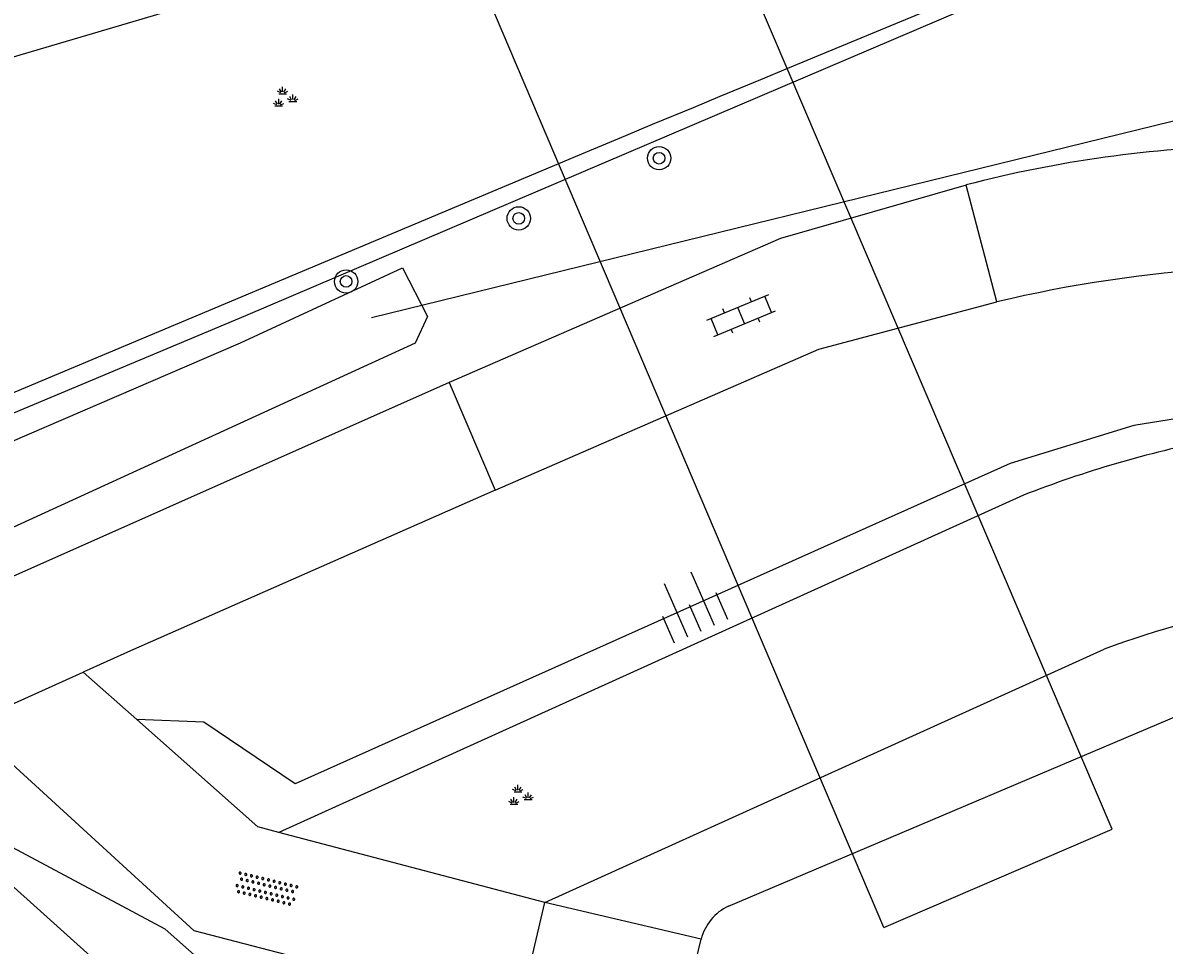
# Model space of a CAD drawing. Extents: x 135999 to 138000, y 396000 to 398501.
# Drawn here: x 136126.4 to 136165.55, y 396357.3 to 396388.94 of the extents above; entities that cross this region are included whole.
import ezdxf

# ---------------------------------------------------------------- set-up
doc = ezdxf.new("R2010")
doc.units = 0
for name, color, linetype in [('gg-afsc-hekwerk', 7, 'Continuous'), ('gg-knt-BGT kruinlijn', 7, 'Continuous'), ('gg-knt-bovenkant onderkant talud', 7, 'Continuous'), ('gg-knt-verharding', 7, 'Continuous'), ('gg-kntw-bovenkant insteek waterloop', 7, 'Continuous'), ('gg-kntw-waterlijn', 7, 'Continuous'), ('gg-kwrk-duiker nz buis', 7, 'Continuous'), ('gt-grn-groengrens', 7, 'Continuous'), ('gt-symb-boom', 7, 'Continuous'), ('gt-symb-groenvak', 7, 'Continuous'), ('gt-symb-klinker verharding', 7, 'Continuous'), ('gt-symb-overige verharding', 7, 'Continuous'), ('gt-symb-talud symbool', 7, 'Continuous')]:
    doc.layers.add(name, color=color, linetype=linetype)

# ---------------------------------------------------------------- blocks, each defined once
blk = doc.blocks.new('gt0-BOOM')
at = {"layer": 'gt-symb-boom'}
for radius in [0.4, 0.2]:
    blk.add_circle((0, 0), radius, dxfattribs=at)
blk = doc.blocks.new('gt0-TALUD_1')
at = {"layer": 'gt-symb-talud symbool'}
for p, q in [((-1, -1), (-1, 0)), ((-0.5, -2), (-0.5, 0)), ((0, -1), (0, 0)), ((0.5, -2), (0.5, 0)), ((1, -1), (1, 0))]:
    blk.add_line(p, q, dxfattribs=at)
blk = doc.blocks.new('gt0-KL1')
at = {"layer": 'gt-symb-klinker verharding'}
for p, q in [((-0.5, 0.3), (-0.5, 0.45)), ((0.5, 0.3), (0.5, 0.45)), ((-1.15, 0.3), (1.15, 0.3)), ((-1, -0.3), (-1, 0.3)), ((0, -0.3), (0, 0.3)), ((1, -0.3), (1, 0.3)), ((-1.15, -0.3), (1.15, -0.3)), ((-0.5, -0.45), (-0.5, -0.3)), ((0.5, -0.45), (0.5, -0.3))]:
    blk.add_line(p, q, dxfattribs=at)
blk = doc.blocks.new('gt0-OVH')
at = {"layer": 'gt-symb-overige verharding'}
for points in [[(-0.972, 0.298), (-0.967, 0.308), (-0.965, 0.319), (-0.966, 0.33), (-0.971, 0.34), (-0.978, 0.348), (-0.988, 0.353), (-0.999, 0.355), (-1.01, 0.354), (-1.02, 0.349), (-1.028, 0.342), (-1.033, 0.332), (-1.035, 0.321), (-1.034, 0.31), (-1.029, 0.3), (-1.022, 0.292), (-1.012, 0.287), (-1.001, 0.285), (-0.99, 0.286), (-0.98, 0.291)], [(-0.872, 0.106), (-0.867, 0.116), (-0.865, 0.126), (-0.866, 0.137), (-0.871, 0.147), (-0.878, 0.156), (-0.888, 0.161), (-0.899, 0.163), (-0.91, 0.162), (-0.92, 0.157), (-0.928, 0.15), (-0.933, 0.14), (-0.935, 0.129), (-0.934, 0.118), (-0.929, 0.108), (-0.922, 0.1), (-0.912, 0.095), (-0.901, 0.092), (-0.89, 0.094), (-0.88, 0.098)], [(-0.772, 0.298), (-0.767, 0.308), (-0.765, 0.319), (-0.766, 0.33), (-0.771, 0.34), (-0.778, 0.348), (-0.788, 0.353), (-0.799, 0.355), (-0.81, 0.354), (-0.82, 0.349), (-0.828, 0.342), (-0.833, 0.332), (-0.835, 0.321), (-0.834, 0.31), (-0.829, 0.3), (-0.822, 0.292), (-0.812, 0.287), (-0.801, 0.285), (-0.79, 0.286), (-0.78, 0.291)], [(-0.672, 0.106), (-0.667, 0.116), (-0.665, 0.126), (-0.666, 0.137), (-0.671, 0.147), (-0.678, 0.156), (-0.688, 0.161), (-0.699, 0.163), (-0.71, 0.162), (-0.72, 0.157), (-0.728, 0.15), (-0.733, 0.14), (-0.735, 0.129), (-0.734, 0.118), (-0.729, 0.108), (-0.722, 0.1), (-0.712, 0.095), (-0.701, 0.092), (-0.69, 0.094), (-0.68, 0.098)], [(-0.572, 0.298), (-0.567, 0.308), (-0.565, 0.319), (-0.566, 0.33), (-0.571, 0.34), (-0.578, 0.348), (-0.588, 0.353), (-0.599, 0.355), (-0.61, 0.354), (-0.62, 0.349), (-0.628, 0.342), (-0.633, 0.332), (-0.635, 0.321), (-0.634, 0.31), (-0.629, 0.3), (-0.622, 0.292), (-0.612, 0.287), (-0.601, 0.285), (-0.59, 0.286), (-0.58, 0.291)], [(-0.472, 0.106), (-0.467, 0.116), (-0.465, 0.126), (-0.466, 0.137), (-0.471, 0.147), (-0.478, 0.156), (-0.488, 0.161), (-0.499, 0.163), (-0.51, 0.162), (-0.52, 0.157), (-0.528, 0.15), (-0.533, 0.14), (-0.535, 0.129), (-0.534, 0.118), (-0.529, 0.108), (-0.522, 0.1), (-0.512, 0.095), (-0.501, 0.092), (-0.49, 0.094), (-0.48, 0.098)], [(-0.372, 0.298), (-0.367, 0.308), (-0.365, 0.319), (-0.366, 0.33), (-0.371, 0.34), (-0.378, 0.348), (-0.388, 0.353), (-0.399, 0.355), (-0.41, 0.354), (-0.42, 0.349), (-0.428, 0.342), (-0.433, 0.332), (-0.435, 0.321), (-0.434, 0.31), (-0.429, 0.3), (-0.422, 0.292), (-0.412, 0.287), (-0.401, 0.285), (-0.39, 0.286), (-0.38, 0.291)], [(-0.272, 0.106), (-0.267, 0.116), (-0.265, 0.126), (-0.266, 0.137), (-0.271, 0.147), (-0.278, 0.156), (-0.288, 0.161), (-0.299, 0.163), (-0.31, 0.162), (-0.32, 0.157), (-0.328, 0.15), (-0.333, 0.14), (-0.335, 0.129), (-0.334, 0.118), (-0.329, 0.108), (-0.322, 0.1), (-0.312, 0.095), (-0.301, 0.092), (-0.29, 0.094), (-0.28, 0.098)], [(-0.172, 0.298), (-0.167, 0.308), (-0.165, 0.319), (-0.166, 0.33), (-0.171, 0.34), (-0.178, 0.348), (-0.188, 0.353), (-0.199, 0.355), (-0.21, 0.354), (-0.22, 0.349), (-0.228, 0.342), (-0.233, 0.332), (-0.235, 0.321), (-0.234, 0.31), (-0.229, 0.3), (-0.222, 0.292), (-0.212, 0.287), (-0.201, 0.285), (-0.19, 0.286), (-0.18, 0.291)], [(-0.072, 0.106), (-0.067, 0.116), (-0.065, 0.126), (-0.066, 0.137), (-0.071, 0.147), (-0.078, 0.156), (-0.088, 0.161), (-0.099, 0.163), (-0.11, 0.162), (-0.12, 0.157), (-0.128, 0.15), (-0.133, 0.14), (-0.135, 0.129), (-0.134, 0.118), (-0.129, 0.108), (-0.122, 0.1), (-0.112, 0.095), (-0.101, 0.092), (-0.09, 0.094), (-0.08, 0.098)], [(0.028, 0.298), (0.033, 0.308), (0.035, 0.319), (0.034, 0.33), (0.029, 0.34), (0.022, 0.348), (0.012, 0.353), (0.001, 0.355), (-0.01, 0.354), (-0.02, 0.349), (-0.028, 0.342), (-0.033, 0.332), (-0.035, 0.321), (-0.034, 0.31), (-0.029, 0.3), (-0.022, 0.292), (-0.012, 0.287), (-0.001, 0.285), (0.01, 0.286), (0.02, 0.291)], [(0.128, 0.106), (0.133, 0.116), (0.135, 0.126), (0.134, 0.137), (0.129, 0.147), (0.122, 0.156), (0.112, 0.161), (0.101, 0.163), (0.09, 0.162), (0.08, 0.157), (0.072, 0.15), (0.067, 0.14), (0.065, 0.129), (0.066, 0.118), (0.071, 0.108), (0.078, 0.1), (0.088, 0.095), (0.099, 0.092), (0.11, 0.094), (0.12, 0.098)], [(0.228, 0.298), (0.233, 0.308), (0.235, 0.319), (0.234, 0.33), (0.229, 0.34), (0.222, 0.348), (0.212, 0.353), (0.201, 0.355), (0.19, 0.354), (0.18, 0.349), (0.172, 0.342), (0.167, 0.332), (0.165, 0.321), (0.166, 0.31), (0.171, 0.3), (0.178, 0.292), (0.188, 0.287), (0.199, 0.285), (0.21, 0.286), (0.22, 0.291)], [(0.328, 0.106), (0.333, 0.116), (0.335, 0.126), (0.334, 0.137), (0.329, 0.147), (0.322, 0.156), (0.312, 0.161), (0.301, 0.163), (0.29, 0.162), (0.28, 0.157), (0.272, 0.15), (0.267, 0.14), (0.265, 0.129), (0.266, 0.118), (0.271, 0.108), (0.278, 0.1), (0.288, 0.095), (0.299, 0.092), (0.31, 0.094), (0.32, 0.098)], [(0.428, 0.298), (0.433, 0.308), (0.435, 0.319), (0.434, 0.33), (0.429, 0.34), (0.422, 0.348), (0.412, 0.353), (0.401, 0.355), (0.39, 0.354), (0.38, 0.349), (0.372, 0.342), (0.367, 0.332), (0.365, 0.321), (0.366, 0.31), (0.371, 0.3), (0.378, 0.292), (0.388, 0.287), (0.399, 0.285), (0.41, 0.286), (0.42, 0.291)], [(0.528, 0.106), (0.533, 0.116), (0.535, 0.126), (0.534, 0.137), (0.529, 0.147), (0.522, 0.156), (0.512, 0.161), (0.501, 0.163), (0.49, 0.162), (0.48, 0.157), (0.472, 0.15), (0.467, 0.14), (0.465, 0.129), (0.466, 0.118), (0.471, 0.108), (0.478, 0.1), (0.488, 0.095), (0.499, 0.092), (0.51, 0.094), (0.52, 0.098)], [(0.628, 0.298), (0.633, 0.308), (0.635, 0.319), (0.634, 0.33), (0.629, 0.34), (0.622, 0.348), (0.612, 0.353), (0.601, 0.355), (0.59, 0.354), (0.58, 0.349), (0.572, 0.342), (0.567, 0.332), (0.565, 0.321), (0.566, 0.31), (0.571, 0.3), (0.578, 0.292), (0.588, 0.287), (0.599, 0.285), (0.61, 0.286), (0.62, 0.291)], [(0.728, 0.106), (0.733, 0.116), (0.735, 0.126), (0.734, 0.137), (0.729, 0.147), (0.722, 0.156), (0.712, 0.161), (0.701, 0.163), (0.69, 0.162), (0.68, 0.157), (0.672, 0.15), (0.667, 0.14), (0.665, 0.129), (0.666, 0.118), (0.671, 0.108), (0.678, 0.1), (0.688, 0.095), (0.699, 0.092), (0.71, 0.094), (0.72, 0.098)], [(0.828, 0.298), (0.833, 0.308), (0.835, 0.319), (0.834, 0.33), (0.829, 0.34), (0.822, 0.348), (0.812, 0.353), (0.801, 0.355), (0.79, 0.354), (0.78, 0.349), (0.772, 0.342), (0.767, 0.332), (0.765, 0.321), (0.766, 0.31), (0.771, 0.3), (0.778, 0.292), (0.788, 0.287), (0.799, 0.285), (0.81, 0.286), (0.82, 0.291)], [(0.928, 0.106), (0.933, 0.116), (0.935, 0.126), (0.934, 0.137), (0.929, 0.147), (0.922, 0.156), (0.912, 0.161), (0.901, 0.163), (0.89, 0.162), (0.88, 0.157), (0.872, 0.15), (0.867, 0.14), (0.865, 0.129), (0.866, 0.118), (0.871, 0.108), (0.878, 0.1), (0.888, 0.095), (0.899, 0.092), (0.91, 0.094), (0.92, 0.098)], [(1.028, 0.298), (1.033, 0.308), (1.035, 0.319), (1.034, 0.33), (1.029, 0.34), (1.022, 0.348), (1.012, 0.353), (1.001, 0.355), (0.99, 0.354), (0.98, 0.349), (0.972, 0.342), (0.967, 0.332), (0.965, 0.321), (0.966, 0.31), (0.971, 0.3), (0.978, 0.292), (0.988, 0.287), (0.999, 0.285), (1.01, 0.286), (1.02, 0.291)], [(-0.972, -0.142), (-0.967, -0.132), (-0.965, -0.121), (-0.966, -0.11), (-0.971, -0.1), (-0.978, -0.092), (-0.988, -0.087), (-0.999, -0.085), (-1.01, -0.086), (-1.02, -0.091), (-1.028, -0.098), (-1.033, -0.108), (-1.035, -0.119), (-1.034, -0.13), (-1.029, -0.14), (-1.022, -0.148), (-1.012, -0.153), (-1.001, -0.155), (-0.99, -0.154), (-0.98, -0.149)], [(-0.872, -0.334), (-0.867, -0.324), (-0.865, -0.314), (-0.866, -0.303), (-0.871, -0.293), (-0.878, -0.284), (-0.888, -0.279), (-0.899, -0.277), (-0.91, -0.278), (-0.92, -0.283), (-0.928, -0.29), (-0.933, -0.3), (-0.935, -0.311), (-0.934, -0.322), (-0.929, -0.332), (-0.922, -0.34), (-0.912, -0.345), (-0.901, -0.348), (-0.89, -0.346), (-0.88, -0.342)], [(-0.772, -0.142), (-0.767, -0.132), (-0.765, -0.121), (-0.766, -0.11), (-0.771, -0.1), (-0.778, -0.092), (-0.788, -0.087), (-0.799, -0.085), (-0.81, -0.086), (-0.82, -0.091), (-0.828, -0.098), (-0.833, -0.108), (-0.835, -0.119), (-0.834, -0.13), (-0.829, -0.14), (-0.822, -0.148), (-0.812, -0.153), (-0.801, -0.155), (-0.79, -0.154), (-0.78, -0.149)], [(-0.672, -0.334), (-0.667, -0.324), (-0.665, -0.314), (-0.666, -0.303), (-0.671, -0.293), (-0.678, -0.284), (-0.688, -0.279), (-0.699, -0.277), (-0.71, -0.278), (-0.72, -0.283), (-0.728, -0.29), (-0.733, -0.3), (-0.735, -0.311), (-0.734, -0.322), (-0.729, -0.332), (-0.722, -0.34), (-0.712, -0.345), (-0.701, -0.348), (-0.69, -0.346), (-0.68, -0.342)], [(-0.572, -0.142), (-0.567, -0.132), (-0.565, -0.121), (-0.566, -0.11), (-0.571, -0.1), (-0.578, -0.092), (-0.588, -0.087), (-0.599, -0.085), (-0.61, -0.086), (-0.62, -0.091), (-0.628, -0.098), (-0.633, -0.108), (-0.635, -0.119), (-0.634, -0.13), (-0.629, -0.14), (-0.622, -0.148), (-0.612, -0.153), (-0.601, -0.155), (-0.59, -0.154), (-0.58, -0.149)], [(-0.472, -0.334), (-0.467, -0.324), (-0.465, -0.314), (-0.466, -0.303), (-0.471, -0.293), (-0.478, -0.284), (-0.488, -0.279), (-0.499, -0.277), (-0.51, -0.278), (-0.52, -0.283), (-0.528, -0.29), (-0.533, -0.3), (-0.535, -0.311), (-0.534, -0.322), (-0.529, -0.332), (-0.522, -0.34), (-0.512, -0.345), (-0.501, -0.348), (-0.49, -0.346), (-0.48, -0.342)], [(-0.372, -0.142), (-0.367, -0.132), (-0.365, -0.121), (-0.366, -0.11), (-0.371, -0.1), (-0.378, -0.092), (-0.388, -0.087), (-0.399, -0.085), (-0.41, -0.086), (-0.42, -0.091), (-0.428, -0.098), (-0.433, -0.108), (-0.435, -0.119), (-0.434, -0.13), (-0.429, -0.14), (-0.422, -0.148), (-0.412, -0.153), (-0.401, -0.155), (-0.39, -0.154), (-0.38, -0.149)], [(-0.272, -0.334), (-0.267, -0.324), (-0.265, -0.314), (-0.266, -0.303), (-0.271, -0.293), (-0.278, -0.284), (-0.288, -0.279), (-0.299, -0.277), (-0.31, -0.278), (-0.32, -0.283), (-0.328, -0.29), (-0.333, -0.3), (-0.335, -0.311), (-0.334, -0.322), (-0.329, -0.332), (-0.322, -0.34), (-0.312, -0.345), (-0.301, -0.348), (-0.29, -0.346), (-0.28, -0.342)], [(-0.172, -0.142), (-0.167, -0.132), (-0.165, -0.121), (-0.166, -0.11), (-0.171, -0.1), (-0.178, -0.092), (-0.188, -0.087), (-0.199, -0.085), (-0.21, -0.086), (-0.22, -0.091), (-0.228, -0.098), (-0.233, -0.108), (-0.235, -0.119), (-0.234, -0.13), (-0.229, -0.14), (-0.222, -0.148), (-0.212, -0.153), (-0.201, -0.155), (-0.19, -0.154), (-0.18, -0.149)], [(-0.072, -0.334), (-0.067, -0.324), (-0.065, -0.314), (-0.066, -0.303), (-0.071, -0.293), (-0.078, -0.284), (-0.088, -0.279), (-0.099, -0.277), (-0.11, -0.278), (-0.12, -0.283), (-0.128, -0.29), (-0.133, -0.3), (-0.135, -0.311), (-0.134, -0.322), (-0.129, -0.332), (-0.122, -0.34), (-0.112, -0.345), (-0.101, -0.348), (-0.09, -0.346), (-0.08, -0.342)], [(0.028, -0.142), (0.033, -0.132), (0.035, -0.121), (0.034, -0.11), (0.029, -0.1), (0.022, -0.092), (0.012, -0.087), (0.001, -0.085), (-0.01, -0.086), (-0.02, -0.091), (-0.028, -0.098), (-0.033, -0.108), (-0.035, -0.119), (-0.034, -0.13), (-0.029, -0.14), (-0.022, -0.148), (-0.012, -0.153), (-0.001, -0.155), (0.01, -0.154), (0.02, -0.149)], [(0.128, -0.334), (0.133, -0.324), (0.135, -0.314), (0.134, -0.303), (0.129, -0.293), (0.122, -0.284), (0.112, -0.279), (0.101, -0.277), (0.09, -0.278), (0.08, -0.283), (0.072, -0.29), (0.067, -0.3), (0.065, -0.311), (0.066, -0.322), (0.071, -0.332), (0.078, -0.34), (0.088, -0.345), (0.099, -0.348), (0.11, -0.346), (0.12, -0.342)], [(0.228, -0.142), (0.233, -0.132), (0.235, -0.121), (0.234, -0.11), (0.229, -0.1), (0.222, -0.092), (0.212, -0.087), (0.201, -0.085), (0.19, -0.086), (0.18, -0.091), (0.172, -0.098), (0.167, -0.108), (0.165, -0.119), (0.166, -0.13), (0.171, -0.14), (0.178, -0.148), (0.188, -0.153), (0.199, -0.155), (0.21, -0.154), (0.22, -0.149)], [(0.328, -0.334), (0.333, -0.324), (0.335, -0.314), (0.334, -0.303), (0.329, -0.293), (0.322, -0.284), (0.312, -0.279), (0.301, -0.277), (0.29, -0.278), (0.28, -0.283), (0.272, -0.29), (0.267, -0.3), (0.265, -0.311), (0.266, -0.322), (0.271, -0.332), (0.278, -0.34), (0.288, -0.345), (0.299, -0.348), (0.31, -0.346), (0.32, -0.342)], [(0.428, -0.142), (0.433, -0.132), (0.435, -0.121), (0.434, -0.11), (0.429, -0.1), (0.422, -0.092), (0.412, -0.087), (0.401, -0.085), (0.39, -0.086), (0.38, -0.091), (0.372, -0.098), (0.367, -0.108), (0.365, -0.119), (0.366, -0.13), (0.371, -0.14), (0.378, -0.148), (0.388, -0.153), (0.399, -0.155), (0.41, -0.154), (0.42, -0.149)], [(0.528, -0.334), (0.533, -0.324), (0.535, -0.314), (0.534, -0.303), (0.529, -0.293), (0.522, -0.284), (0.512, -0.279), (0.501, -0.277), (0.49, -0.278), (0.48, -0.283), (0.472, -0.29), (0.467, -0.3), (0.465, -0.311), (0.466, -0.322), (0.471, -0.332), (0.478, -0.34), (0.488, -0.345), (0.499, -0.348), (0.51, -0.346), (0.52, -0.342)], [(0.628, -0.142), (0.633, -0.132), (0.635, -0.121), (0.634, -0.11), (0.629, -0.1), (0.622, -0.092), (0.612, -0.087), (0.601, -0.085), (0.59, -0.086), (0.58, -0.091), (0.572, -0.098), (0.567, -0.108), (0.565, -0.119), (0.566, -0.13), (0.571, -0.14), (0.578, -0.148), (0.588, -0.153), (0.599, -0.155), (0.61, -0.154), (0.62, -0.149)], [(0.728, -0.334), (0.733, -0.324), (0.735, -0.314), (0.734, -0.303), (0.729, -0.293), (0.722, -0.284), (0.712, -0.279), (0.701, -0.277), (0.69, -0.278), (0.68, -0.283), (0.672, -0.29), (0.667, -0.3), (0.665, -0.311), (0.666, -0.322), (0.671, -0.332), (0.678, -0.34), (0.688, -0.345), (0.699, -0.348), (0.71, -0.346), (0.72, -0.342)], [(0.828, -0.142), (0.833, -0.132), (0.835, -0.121), (0.834, -0.11), (0.829, -0.1), (0.822, -0.092), (0.812, -0.087), (0.801, -0.085), (0.79, -0.086), (0.78, -0.091), (0.772, -0.098), (0.767, -0.108), (0.765, -0.119), (0.766, -0.13), (0.771, -0.14), (0.778, -0.148), (0.788, -0.153), (0.799, -0.155), (0.81, -0.154), (0.82, -0.149)], [(0.928, -0.334), (0.933, -0.324), (0.935, -0.314), (0.934, -0.303), (0.929, -0.293), (0.922, -0.284), (0.912, -0.279), (0.901, -0.277), (0.89, -0.278), (0.88, -0.283), (0.872, -0.29), (0.867, -0.3), (0.865, -0.311), (0.866, -0.322), (0.871, -0.332), (0.878, -0.34), (0.888, -0.345), (0.899, -0.348), (0.91, -0.346), (0.92, -0.342)], [(1.028, -0.142), (1.033, -0.132), (1.035, -0.121), (1.034, -0.11), (1.029, -0.1), (1.022, -0.092), (1.012, -0.087), (1.001, -0.085), (0.99, -0.086), (0.98, -0.091), (0.972, -0.098), (0.967, -0.108), (0.965, -0.119), (0.966, -0.13), (0.971, -0.14), (0.978, -0.148), (0.988, -0.153), (0.999, -0.155), (1.01, -0.154), (1.02, -0.149)]]:
    blk.add_lwpolyline(points, close=True, dxfattribs=at)
blk = doc.blocks.new('gt0-GRVAK')
at = {"layer": 'gt-symb-groenvak'}
for p, q in [((-0.047, 0.214), (-0.047, 0.393)), ((-0.11, 0.189), (-0.228, 0.24)), ((-0.182, 0.153), (0.088, 0.153)), ((-0.091, 0.211), (-0.156, 0.322)), ((-0.004, 0.211), (0.061, 0.322)), ((0.015, 0.189), (0.133, 0.24)), ((0.262, -0.052), (0.197, 0.059)), ((0.305, -0.049), (0.305, 0.13)), ((0.349, -0.052), (0.414, 0.059)), ((-0.245, -0.228), (-0.363, -0.177)), ((-0.318, -0.264), (-0.047, -0.264)), ((-0.226, -0.206), (-0.291, -0.095)), ((-0.183, -0.203), (-0.183, -0.024)), ((-0.139, -0.206), (-0.074, -0.095)), ((-0.12, -0.228), (-0.002, -0.177)), ((0.243, -0.074), (0.125, -0.023)), ((0.17, -0.11), (0.441, -0.11)), ((0.368, -0.074), (0.486, -0.023))]:
    blk.add_line(p, q, dxfattribs=at)

msp = doc.modelspace()

# ---------------------------------------------------------------- linework, layer by layer
at = {"layer": 'gg-afsc-hekwerk'}
msp.add_lwpolyline([(136083.942, 396357.888), (136134.041, 396378.901), (136161.632, 396390.675)], dxfattribs=at)
at = {"layer": 'gg-knt-BGT kruinlijn'}
msp.add_line((136160.725, 396372.74), (136135.178, 396361.169), dxfattribs=at)
msp.add_lwpolyline([(136145.176, 396345.546), (136131.283, 396357.855), (136122.418, 396362.582)], dxfattribs=at)
msp.add_arc((136174.595, 396337.269), 38.086, 101.2163, 111.3572, dxfattribs=at)
at = {"layer": 'gg-knt-bovenkant onderkant talud'}
msp.add_lwpolyline([(136168.144, 396375.709), (136164.501, 396375.126), (136160.266, 396373.826), (136135.733, 396362.833), (136132.6, 396364.957), (136130.304, 396365.039)], dxfattribs=at)
at = {"layer": 'gg-knt-verharding'}
for p, q in [((136159.806, 396379.367), (136158.757, 396383.377)), ((136141.02, 396376.603), (136142.601, 396372.905)), ((136124.512, 396364.892), (136128.465, 396366.668)), ((136130.304, 396365.039), (136128.465, 396366.668)), ((136144.303, 396358.768), (136135.178, 396361.169)), ((136143.398, 396354.904), (136144.303, 396358.768)), ((136149.664, 396357.512), (136144.303, 396358.768)), ((136148.716, 396353.644), (136149.664, 396357.512))]:
    msp.add_line(p, q, dxfattribs=at)
for points in [[(136158.757, 396383.377), (136152.389, 396381.541), (136141.02, 396376.603)], [(136142.601, 396372.905), (136153.706, 396377.747), (136159.806, 396379.367)], [(136141.02, 396376.603), (136112.235, 396363.804), (136085.314, 396351.815)], [(136142.601, 396372.905), (136130.095, 396367.401), (136128.465, 396366.668)], [(136143.398, 396354.904), (136132.269, 396357.801), (136124.512, 396364.892)], [(136135.178, 396361.169), (136134.461, 396361.358), (136130.304, 396365.039)]]:
    msp.add_lwpolyline(points, dxfattribs=at)
for centre, radius, start, end in [((136169.2, 396343.518), 41.205, 91.159, 104.682), ((136170.01, 396337.001), 43.577, 83.1122, 103.5419)]:
    msp.add_arc(centre, radius, start, end, dxfattribs=at)
at = {"layer": 'gg-kntw-bovenkant insteek waterloop'}
for p, q in [((136144.303, 396358.768), (136163.489, 396367.454)), ((136122.418, 396362.582), (136143.507, 396343.673))]:
    msp.add_line(p, q, dxfattribs=at)
for points in [[(136124.589, 396387.336), (136136.074, 396390.736), (136140.348, 396392.493), (136140.479, 396393.156)], [(136083.567, 396357.085), (136093.841, 396360.709), (136133.861, 396377.965), (136139.423, 396380.532), (136140.274, 396378.866), (136139.859, 396377.953), (136120.849, 396369.257), (136098.356, 396359.523), (136081.652, 396353.034)]]:
    msp.add_lwpolyline(points, dxfattribs=at)
msp.add_arc((136172.907, 396342.698), 26.487, 85.249, 110.8288, dxfattribs=at)
at = {"layer": 'gg-kntw-waterlijn'}
msp.add_line((136150.597, 396358.641), (136169.608, 396366.703), dxfattribs=at)
msp.add_arc((136151.348, 396357.071), 1.741, 115.5513, 165.3083, dxfattribs=at)
at = {"layer": 'gg-kwrk-duiker nz buis'}
for p, q in [((136163.764, 396361.288), (136148.628, 396396.723)), ((136155.932, 396357.913), (136140.777, 396393.495)), ((136138.361, 396378.835), (136177.089, 396388.324)), ((136155.932, 396357.913), (136163.764, 396361.288))]:
    msp.add_line(p, q, dxfattribs=at)
at = {"layer": 'gt-grn-groengrens'}
for p, q in [((136161.444, 396391.032), (136152.623, 396387.371)), ((136152.623, 396387.371), (136151.699, 396386.988)), ((136151.699, 396386.988), (136150.309, 396386.412)), ((136150.309, 396386.412), (136149.385, 396386.028)), ((136149.385, 396386.028), (136147.988, 396385.449)), ((136147.988, 396385.449), (136147.065, 396385.064)), ((136147.065, 396385.064), (136145.699, 396384.491)), ((136145.699, 396384.491), (136144.777, 396384.104))]:
    msp.add_line(p, q, dxfattribs=at)
msp.add_lwpolyline([(136144.777, 396384.104), (136105.099, 396367.45), (136083.71, 396358.442), (136071.348, 396358.211), (136048.926, 396377.485), (136033.266, 396391.198), (136007.047, 396413.888), (136003.569, 396423.684)], dxfattribs=at)

# ---------------------------------------------------------------- block references
at = {"layer": 'gt-symb-boom'}
for p in [(136148.222, 396384.297), (136143.408, 396382.232), (136137.487, 396380.068)]:
    msp.add_blockref('gt0-BOOM', p, dxfattribs=at)
at = {"layer": 'gt-symb-groenvak'}
for p in [(136135.356, 396386.355), (136143.427, 396362.405)]:
    msp.add_blockref('gt0-GRVAK', p, dxfattribs=at)
at = {"layer": 'gt-symb-klinker verharding', "rotation": 22.461175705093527}
msp.add_blockref('gt0-KL1', (136151.042, 396378.901), dxfattribs=at)
at = {"layer": 'gt-symb-overige verharding', "rotation": -13.64723833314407}
msp.add_blockref('gt0-OVH', (136134.745, 396359.23), dxfattribs=at)
at = {"layer": 'gt-symb-talud symbool', "xscale": 0.9998169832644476, "yscale": 0.9998169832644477, "rotation": -156.22952418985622}
msp.add_blockref('gt0-TALUD_1', (136149.656, 396368.079), dxfattribs=at)

doc.saveas('drawing.dxf')
